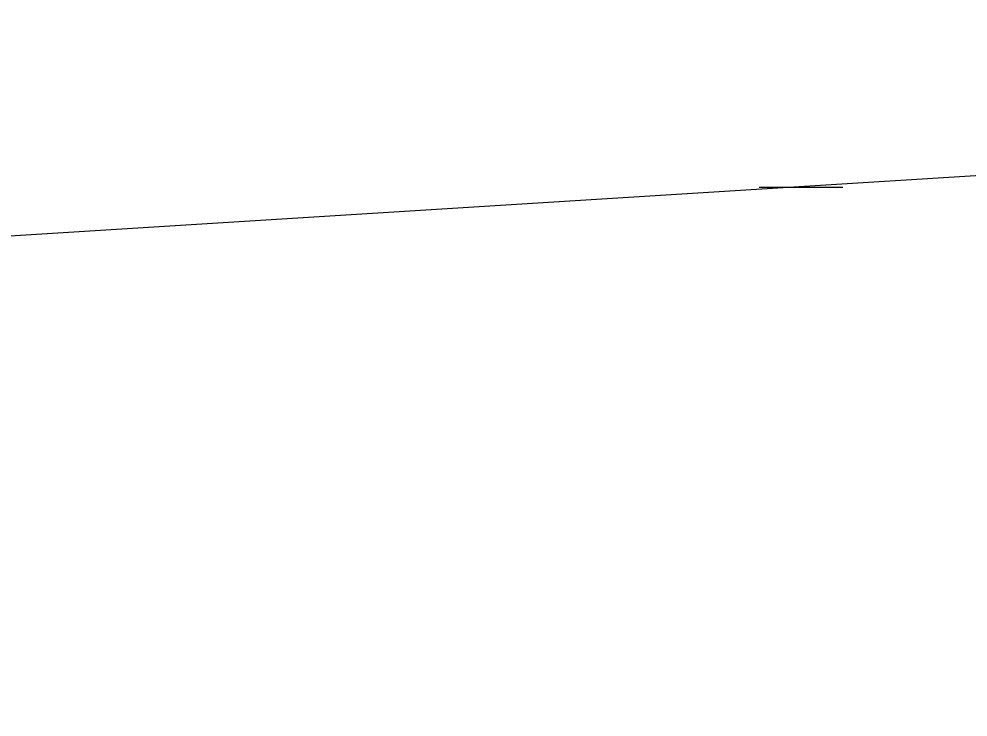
# Model space of a CAD drawing. Extents: x 3271442 to 3309282, y 752266 to 777610.
# Drawn here: x 3302795.15 to 3302809.97, y 775814.84 to 775825.73 of the extents above; entities that cross this region are included whole.
import ezdxf

# ---------------------------------------------------------------- set-up
doc = ezdxf.new("R2010")
doc.units = 0
doc.layers.add('V-ROAD-CNTR', color=7, linetype='Continuous')

msp = doc.modelspace()

# ---------------------------------------------------------------- linework, layer by layer
at = {"layer": 'V-ROAD-CNTR'}
for points in [[(3302849.225, 775825.726), (3302741.285, 775818.982), (3302674.887, 775814.835)], [(3302806.709, 775823.099), (3302806.708, 775823.099), (3302806.707, 775823.099)], [(3302806.711, 775823.099), (3302806.71, 775823.099), (3302806.709, 775823.099)], [(3302806.713, 775823.099), (3302806.712, 775823.099), (3302806.711, 775823.099)], [(3302806.715, 775823.099), (3302806.714, 775823.099), (3302806.713, 775823.099)], [(3302806.717, 775823.099), (3302806.716, 775823.099), (3302806.715, 775823.099)], [(3302806.719, 775823.099), (3302806.718, 775823.099), (3302806.717, 775823.099)], [(3302806.721, 775823.099), (3302806.72, 775823.099), (3302806.719, 775823.099)], [(3302806.723, 775823.099), (3302806.722, 775823.099), (3302806.721, 775823.099)], [(3302806.725, 775823.099), (3302806.724, 775823.099), (3302806.723, 775823.099)], [(3302806.727, 775823.099), (3302806.726, 775823.099), (3302806.725, 775823.099)], [(3302806.729, 775823.099), (3302806.728, 775823.099), (3302806.727, 775823.099)], [(3302806.731, 775823.099), (3302806.73, 775823.099), (3302806.729, 775823.099)], [(3302806.733, 775823.099), (3302806.732, 775823.099), (3302806.731, 775823.099)], [(3302806.735, 775823.099), (3302806.734, 775823.099), (3302806.733, 775823.099)], [(3302806.737, 775823.099), (3302806.736, 775823.099), (3302806.735, 775823.099)], [(3302806.739, 775823.099), (3302806.738, 775823.099), (3302806.737, 775823.099)], [(3302806.741, 775823.099), (3302806.74, 775823.099), (3302806.739, 775823.099)], [(3302806.743, 775823.099), (3302806.742, 775823.099), (3302806.741, 775823.099)], [(3302806.745, 775823.099), (3302806.744, 775823.099), (3302806.743, 775823.099)], [(3302806.747, 775823.099), (3302806.746, 775823.099), (3302806.745, 775823.099)], [(3302806.749, 775823.099), (3302806.748, 775823.099), (3302806.747, 775823.099)], [(3302806.751, 775823.099), (3302806.75, 775823.099), (3302806.749, 775823.099)], [(3302806.753, 775823.099), (3302806.752, 775823.099), (3302806.751, 775823.099)], [(3302806.755, 775823.099), (3302806.754, 775823.099), (3302806.753, 775823.099)], [(3302806.757, 775823.099), (3302806.756, 775823.099), (3302806.755, 775823.099)], [(3302806.759, 775823.099), (3302806.758, 775823.099), (3302806.757, 775823.099)], [(3302806.761, 775823.099), (3302806.76, 775823.099), (3302806.759, 775823.099)], [(3302806.763, 775823.099), (3302806.762, 775823.099), (3302806.761, 775823.099)], [(3302806.765, 775823.099), (3302806.764, 775823.099), (3302806.763, 775823.099)], [(3302806.767, 775823.099), (3302806.766, 775823.099), (3302806.765, 775823.099)], [(3302806.769, 775823.099), (3302806.768, 775823.099), (3302806.767, 775823.099)], [(3302806.771, 775823.099), (3302806.77, 775823.099), (3302806.769, 775823.099)], [(3302806.773, 775823.099), (3302806.772, 775823.099), (3302806.771, 775823.099)], [(3302806.775, 775823.099), (3302806.774, 775823.099), (3302806.773, 775823.099)], [(3302806.777, 775823.099), (3302806.776, 775823.099), (3302806.775, 775823.099)], [(3302806.779, 775823.099), (3302806.778, 775823.099), (3302806.777, 775823.099)], [(3302806.781, 775823.099), (3302806.78, 775823.099), (3302806.779, 775823.099)], [(3302806.783, 775823.099), (3302806.782, 775823.099), (3302806.781, 775823.099)], [(3302806.785, 775823.099), (3302806.784, 775823.099), (3302806.783, 775823.099)], [(3302806.787, 775823.099), (3302806.786, 775823.099), (3302806.785, 775823.099)], [(3302806.789, 775823.099), (3302806.788, 775823.099), (3302806.787, 775823.099)], [(3302806.791, 775823.099), (3302806.79, 775823.099), (3302806.789, 775823.099)], [(3302806.793, 775823.099), (3302806.792, 775823.099), (3302806.791, 775823.099)], [(3302806.795, 775823.099), (3302806.794, 775823.099), (3302806.793, 775823.099)], [(3302806.797, 775823.099), (3302806.796, 775823.099), (3302806.795, 775823.099)], [(3302806.799, 775823.099), (3302806.798, 775823.099), (3302806.797, 775823.099)], [(3302806.801, 775823.099), (3302806.8, 775823.099), (3302806.799, 775823.099)], [(3302806.803, 775823.099), (3302806.802, 775823.099), (3302806.801, 775823.099)], [(3302806.805, 775823.099), (3302806.804, 775823.099), (3302806.803, 775823.099)], [(3302806.807, 775823.099), (3302806.806, 775823.099), (3302806.805, 775823.099)], [(3302806.809, 775823.099), (3302806.808, 775823.099), (3302806.807, 775823.099)], [(3302806.811, 775823.099), (3302806.81, 775823.099), (3302806.809, 775823.099)], [(3302806.813, 775823.099), (3302806.812, 775823.099), (3302806.811, 775823.099)], [(3302806.815, 775823.099), (3302806.814, 775823.099), (3302806.813, 775823.099)], [(3302806.817, 775823.099), (3302806.816, 775823.099), (3302806.815, 775823.099)], [(3302806.819, 775823.099), (3302806.818, 775823.099), (3302806.817, 775823.099)], [(3302806.821, 775823.099), (3302806.82, 775823.099), (3302806.819, 775823.099)], [(3302806.823, 775823.099), (3302806.822, 775823.099), (3302806.821, 775823.099)], [(3302806.825, 775823.099), (3302806.824, 775823.099), (3302806.823, 775823.099)], [(3302806.827, 775823.099), (3302806.826, 775823.099), (3302806.825, 775823.099)], [(3302806.829, 775823.099), (3302806.828, 775823.099), (3302806.827, 775823.099)], [(3302806.831, 775823.099), (3302806.83, 775823.099), (3302806.829, 775823.099)], [(3302806.833, 775823.099), (3302806.832, 775823.099), (3302806.831, 775823.099)], [(3302806.836, 775823.099), (3302806.834, 775823.099), (3302806.833, 775823.099)], [(3302806.839, 775823.099), (3302806.837, 775823.099), (3302806.836, 775823.099)], [(3302806.842, 775823.099), (3302806.84, 775823.099), (3302806.839, 775823.099)], [(3302806.845, 775823.099), (3302806.843, 775823.099), (3302806.842, 775823.099)], [(3302806.848, 775823.099), (3302806.846, 775823.099), (3302806.845, 775823.099)], [(3302806.851, 775823.099), (3302806.849, 775823.099), (3302806.848, 775823.099)], [(3302806.854, 775823.099), (3302806.852, 775823.099), (3302806.851, 775823.099)], [(3302806.857, 775823.099), (3302806.855, 775823.099), (3302806.854, 775823.099)], [(3302806.86, 775823.099), (3302806.858, 775823.099), (3302806.857, 775823.099)], [(3302806.863, 775823.099), (3302806.861, 775823.099), (3302806.86, 775823.099)], [(3302806.866, 775823.099), (3302806.864, 775823.099), (3302806.863, 775823.099)], [(3302806.869, 775823.099), (3302806.867, 775823.099), (3302806.866, 775823.099)], [(3302806.872, 775823.099), (3302806.87, 775823.099), (3302806.869, 775823.099)], [(3302806.875, 775823.099), (3302806.873, 775823.099), (3302806.872, 775823.099)], [(3302806.878, 775823.099), (3302806.876, 775823.099), (3302806.875, 775823.099)], [(3302806.881, 775823.099), (3302806.879, 775823.099), (3302806.878, 775823.099)], [(3302806.884, 775823.099), (3302806.882, 775823.099), (3302806.881, 775823.099)], [(3302806.887, 775823.099), (3302806.885, 775823.099), (3302806.884, 775823.099)], [(3302806.89, 775823.099), (3302806.888, 775823.099), (3302806.887, 775823.099)], [(3302806.893, 775823.099), (3302806.891, 775823.099), (3302806.89, 775823.099)], [(3302806.896, 775823.099), (3302806.894, 775823.099), (3302806.893, 775823.099)], [(3302806.899, 775823.099), (3302806.897, 775823.099), (3302806.896, 775823.099)], [(3302806.902, 775823.099), (3302806.9, 775823.099), (3302806.899, 775823.099)], [(3302806.905, 775823.099), (3302806.903, 775823.099), (3302806.902, 775823.099)], [(3302806.908, 775823.099), (3302806.906, 775823.099), (3302806.905, 775823.099)], [(3302806.911, 775823.099), (3302806.909, 775823.099), (3302806.908, 775823.099)], [(3302806.914, 775823.099), (3302806.912, 775823.099), (3302806.911, 775823.099)], [(3302806.917, 775823.099), (3302806.915, 775823.099), (3302806.914, 775823.099)], [(3302806.92, 775823.099), (3302806.918, 775823.099), (3302806.917, 775823.099)], [(3302806.923, 775823.099), (3302806.921, 775823.099), (3302806.92, 775823.099)], [(3302806.926, 775823.099), (3302806.924, 775823.099), (3302806.923, 775823.099)], [(3302806.929, 775823.099), (3302806.927, 775823.099), (3302806.926, 775823.099)], [(3302806.932, 775823.099), (3302806.93, 775823.099), (3302806.929, 775823.099)], [(3302806.935, 775823.099), (3302806.933, 775823.099), (3302806.932, 775823.099)], [(3302806.938, 775823.099), (3302806.936, 775823.099), (3302806.935, 775823.099)], [(3302806.941, 775823.099), (3302806.939, 775823.099), (3302806.938, 775823.099)], [(3302806.944, 775823.099), (3302806.942, 775823.099), (3302806.941, 775823.099)], [(3302806.947, 775823.099), (3302806.945, 775823.099), (3302806.944, 775823.099)], [(3302806.95, 775823.099), (3302806.948, 775823.099), (3302806.947, 775823.099)], [(3302806.953, 775823.099), (3302806.951, 775823.099), (3302806.95, 775823.099)], [(3302806.956, 775823.099), (3302806.954, 775823.099), (3302806.953, 775823.099)], [(3302806.959, 775823.099), (3302806.957, 775823.099), (3302806.956, 775823.099)], [(3302806.962, 775823.099), (3302806.96, 775823.099), (3302806.959, 775823.099)], [(3302806.965, 775823.099), (3302806.963, 775823.099), (3302806.962, 775823.099)], [(3302806.968, 775823.099), (3302806.966, 775823.099), (3302806.965, 775823.099)], [(3302806.971, 775823.099), (3302806.969, 775823.099), (3302806.968, 775823.099)], [(3302806.974, 775823.099), (3302806.972, 775823.099), (3302806.971, 775823.099)], [(3302806.977, 775823.099), (3302806.975, 775823.099), (3302806.974, 775823.099)], [(3302806.98, 775823.099), (3302806.978, 775823.099), (3302806.977, 775823.099)], [(3302806.983, 775823.099), (3302806.981, 775823.099), (3302806.98, 775823.099)], [(3302806.986, 775823.099), (3302806.984, 775823.099), (3302806.983, 775823.099)], [(3302806.989, 775823.099), (3302806.987, 775823.099), (3302806.986, 775823.099)], [(3302806.992, 775823.099), (3302806.99, 775823.099), (3302806.989, 775823.099)], [(3302806.995, 775823.099), (3302806.993, 775823.099), (3302806.992, 775823.099)], [(3302806.998, 775823.099), (3302806.996, 775823.099), (3302806.995, 775823.099)], [(3302807.001, 775823.099), (3302806.999, 775823.099), (3302806.998, 775823.099)], [(3302807.004, 775823.099), (3302807.002, 775823.099), (3302807.001, 775823.099)], [(3302807.007, 775823.099), (3302807.005, 775823.099), (3302807.004, 775823.099)], [(3302807.01, 775823.099), (3302807.008, 775823.099), (3302807.007, 775823.099)], [(3302807.013, 775823.099), (3302807.011, 775823.099), (3302807.01, 775823.099)], [(3302807.016, 775823.099), (3302807.014, 775823.099), (3302807.013, 775823.099)], [(3302807.019, 775823.099), (3302807.017, 775823.099), (3302807.016, 775823.099)], [(3302807.022, 775823.099), (3302807.02, 775823.099), (3302807.019, 775823.099)], [(3302807.025, 775823.099), (3302807.023, 775823.099), (3302807.022, 775823.099)], [(3302807.028, 775823.099), (3302807.026, 775823.099), (3302807.025, 775823.099)], [(3302807.031, 775823.099), (3302807.029, 775823.099), (3302807.028, 775823.099)], [(3302807.034, 775823.099), (3302807.032, 775823.099), (3302807.031, 775823.099)], [(3302807.037, 775823.099), (3302807.035, 775823.099), (3302807.034, 775823.099)], [(3302807.04, 775823.099), (3302807.038, 775823.099), (3302807.037, 775823.099)], [(3302807.043, 775823.099), (3302807.041, 775823.099), (3302807.04, 775823.099)], [(3302807.046, 775823.099), (3302807.044, 775823.099), (3302807.043, 775823.099)], [(3302807.049, 775823.099), (3302807.047, 775823.099), (3302807.046, 775823.099)], [(3302807.052, 775823.099), (3302807.05, 775823.099), (3302807.049, 775823.099)], [(3302807.056, 775823.099), (3302807.054, 775823.099), (3302807.052, 775823.099)], [(3302807.06, 775823.099), (3302807.058, 775823.099), (3302807.056, 775823.099)], [(3302807.064, 775823.099), (3302807.062, 775823.099), (3302807.06, 775823.099)], [(3302807.068, 775823.099), (3302807.066, 775823.099), (3302807.064, 775823.099)], [(3302807.072, 775823.099), (3302807.07, 775823.099), (3302807.068, 775823.099)], [(3302807.076, 775823.099), (3302807.074, 775823.099), (3302807.072, 775823.099)], [(3302807.08, 775823.099), (3302807.078, 775823.099), (3302807.076, 775823.099)], [(3302807.084, 775823.099), (3302807.082, 775823.099), (3302807.08, 775823.099)], [(3302807.088, 775823.099), (3302807.086, 775823.099), (3302807.084, 775823.099)], [(3302807.092, 775823.099), (3302807.09, 775823.099), (3302807.088, 775823.099)], [(3302807.096, 775823.099), (3302807.094, 775823.099), (3302807.092, 775823.099)], [(3302807.1, 775823.099), (3302807.098, 775823.099), (3302807.096, 775823.099)], [(3302807.104, 775823.099), (3302807.102, 775823.099), (3302807.1, 775823.099)], [(3302807.108, 775823.099), (3302807.106, 775823.099), (3302807.104, 775823.099)], [(3302807.112, 775823.099), (3302807.11, 775823.099), (3302807.108, 775823.099)], [(3302807.116, 775823.099), (3302807.114, 775823.099), (3302807.112, 775823.099)], [(3302807.12, 775823.099), (3302807.118, 775823.099), (3302807.116, 775823.099)], [(3302807.124, 775823.099), (3302807.122, 775823.099), (3302807.12, 775823.099)], [(3302807.128, 775823.099), (3302807.126, 775823.099), (3302807.124, 775823.099)], [(3302807.132, 775823.099), (3302807.13, 775823.099), (3302807.128, 775823.099)], [(3302807.136, 775823.099), (3302807.134, 775823.099), (3302807.132, 775823.099)], [(3302807.14, 775823.099), (3302807.138, 775823.099), (3302807.136, 775823.099)], [(3302807.144, 775823.099), (3302807.142, 775823.099), (3302807.14, 775823.099)], [(3302807.148, 775823.099), (3302807.146, 775823.099), (3302807.144, 775823.099)], [(3302807.152, 775823.099), (3302807.15, 775823.099), (3302807.148, 775823.099)], [(3302807.156, 775823.099), (3302807.154, 775823.099), (3302807.152, 775823.099)], [(3302807.16, 775823.099), (3302807.158, 775823.099), (3302807.156, 775823.099)], [(3302807.164, 775823.099), (3302807.162, 775823.099), (3302807.16, 775823.099)], [(3302807.168, 775823.099), (3302807.166, 775823.099), (3302807.164, 775823.099)], [(3302807.172, 775823.099), (3302807.17, 775823.099), (3302807.168, 775823.099)], [(3302807.176, 775823.099), (3302807.174, 775823.099), (3302807.172, 775823.099)], [(3302807.18, 775823.099), (3302807.178, 775823.099), (3302807.176, 775823.099)], [(3302807.184, 775823.099), (3302807.182, 775823.099), (3302807.18, 775823.099)], [(3302807.188, 775823.099), (3302807.186, 775823.099), (3302807.184, 775823.099)], [(3302807.192, 775823.099), (3302807.19, 775823.099), (3302807.188, 775823.099)], [(3302807.196, 775823.099), (3302807.194, 775823.099), (3302807.192, 775823.099)], [(3302807.2, 775823.099), (3302807.198, 775823.099), (3302807.196, 775823.099)], [(3302807.204, 775823.099), (3302807.202, 775823.099), (3302807.2, 775823.099)], [(3302807.208, 775823.099), (3302807.206, 775823.099), (3302807.204, 775823.099)], [(3302807.212, 775823.099), (3302807.21, 775823.099), (3302807.208, 775823.099)], [(3302807.216, 775823.099), (3302807.214, 775823.099), (3302807.212, 775823.099)], [(3302807.22, 775823.099), (3302807.218, 775823.099), (3302807.216, 775823.099)], [(3302807.224, 775823.099), (3302807.222, 775823.099), (3302807.22, 775823.099)], [(3302807.228, 775823.099), (3302807.226, 775823.099), (3302807.224, 775823.099)], [(3302807.232, 775823.099), (3302807.23, 775823.099), (3302807.228, 775823.099)], [(3302807.236, 775823.099), (3302807.234, 775823.099), (3302807.232, 775823.099)], [(3302807.24, 775823.099), (3302807.238, 775823.099), (3302807.236, 775823.099)], [(3302807.244, 775823.099), (3302807.242, 775823.099), (3302807.24, 775823.099)], [(3302807.248, 775823.099), (3302807.246, 775823.099), (3302807.244, 775823.099)], [(3302807.252, 775823.099), (3302807.25, 775823.099), (3302807.248, 775823.099)], [(3302807.256, 775823.099), (3302807.254, 775823.099), (3302807.252, 775823.099)], [(3302807.26, 775823.099), (3302807.258, 775823.099), (3302807.256, 775823.099)], [(3302807.264, 775823.099), (3302807.262, 775823.099), (3302807.26, 775823.099)], [(3302807.268, 775823.099), (3302807.266, 775823.099), (3302807.264, 775823.099)], [(3302807.272, 775823.099), (3302807.27, 775823.099), (3302807.268, 775823.099)], [(3302807.277, 775823.099), (3302807.274, 775823.099), (3302807.272, 775823.099)], [(3302807.282, 775823.099), (3302807.279, 775823.099), (3302807.277, 775823.099)], [(3302807.287, 775823.099), (3302807.284, 775823.099), (3302807.282, 775823.099)], [(3302807.292, 775823.099), (3302807.289, 775823.099), (3302807.287, 775823.099)], [(3302807.297, 775823.099), (3302807.294, 775823.099), (3302807.292, 775823.099)], [(3302807.302, 775823.099), (3302807.299, 775823.099), (3302807.297, 775823.099)], [(3302807.307, 775823.099), (3302807.304, 775823.099), (3302807.302, 775823.099)], [(3302807.312, 775823.099), (3302807.309, 775823.099), (3302807.307, 775823.099)], [(3302807.317, 775823.099), (3302807.314, 775823.099), (3302807.312, 775823.099)], [(3302807.322, 775823.099), (3302807.319, 775823.099), (3302807.317, 775823.099)], [(3302807.327, 775823.099), (3302807.324, 775823.099), (3302807.322, 775823.099)], [(3302807.332, 775823.099), (3302807.329, 775823.099), (3302807.327, 775823.099)], [(3302807.337, 775823.099), (3302807.334, 775823.099), (3302807.332, 775823.099)], [(3302807.342, 775823.099), (3302807.339, 775823.099), (3302807.337, 775823.099)], [(3302807.347, 775823.099), (3302807.344, 775823.099), (3302807.342, 775823.099)], [(3302807.352, 775823.099), (3302807.349, 775823.099), (3302807.347, 775823.099)], [(3302807.357, 775823.099), (3302807.354, 775823.099), (3302807.352, 775823.099)], [(3302807.362, 775823.099), (3302807.359, 775823.099), (3302807.357, 775823.099)], [(3302807.367, 775823.099), (3302807.364, 775823.099), (3302807.362, 775823.099)], [(3302807.372, 775823.099), (3302807.369, 775823.099), (3302807.367, 775823.099)], [(3302807.377, 775823.099), (3302807.374, 775823.099), (3302807.372, 775823.099)], [(3302807.382, 775823.099), (3302807.379, 775823.099), (3302807.377, 775823.099)], [(3302807.387, 775823.099), (3302807.384, 775823.099), (3302807.382, 775823.099)], [(3302807.392, 775823.099), (3302807.389, 775823.099), (3302807.387, 775823.099)], [(3302807.397, 775823.099), (3302807.394, 775823.099), (3302807.392, 775823.099)], [(3302807.402, 775823.099), (3302807.399, 775823.099), (3302807.397, 775823.099)], [(3302807.407, 775823.099), (3302807.404, 775823.099), (3302807.402, 775823.099)], [(3302807.412, 775823.099), (3302807.409, 775823.099), (3302807.407, 775823.099)], [(3302807.417, 775823.099), (3302807.414, 775823.099), (3302807.412, 775823.099)], [(3302807.422, 775823.099), (3302807.419, 775823.099), (3302807.417, 775823.099)], [(3302807.427, 775823.099), (3302807.424, 775823.099), (3302807.422, 775823.099)], [(3302807.432, 775823.099), (3302807.429, 775823.099), (3302807.427, 775823.099)], [(3302807.437, 775823.099), (3302807.434, 775823.099), (3302807.432, 775823.099)], [(3302807.442, 775823.099), (3302807.439, 775823.099), (3302807.437, 775823.099)], [(3302807.447, 775823.099), (3302807.444, 775823.099), (3302807.442, 775823.099)], [(3302807.452, 775823.099), (3302807.449, 775823.099), (3302807.447, 775823.099)], [(3302807.457, 775823.099), (3302807.454, 775823.099), (3302807.452, 775823.099)], [(3302807.462, 775823.099), (3302807.459, 775823.099), (3302807.457, 775823.099)], [(3302807.467, 775823.099), (3302807.464, 775823.099), (3302807.462, 775823.099)], [(3302807.472, 775823.099), (3302807.469, 775823.099), (3302807.467, 775823.099)], [(3302807.477, 775823.099), (3302807.474, 775823.099), (3302807.472, 775823.099)], [(3302807.482, 775823.099), (3302807.479, 775823.099), (3302807.477, 775823.099)], [(3302807.487, 775823.099), (3302807.484, 775823.099), (3302807.482, 775823.099)], [(3302807.492, 775823.099), (3302807.489, 775823.099), (3302807.487, 775823.099)], [(3302807.498, 775823.099), (3302807.495, 775823.099), (3302807.492, 775823.099)], [(3302807.504, 775823.099), (3302807.501, 775823.099), (3302807.498, 775823.099)], [(3302807.51, 775823.099), (3302807.507, 775823.099), (3302807.504, 775823.099)], [(3302807.516, 775823.099), (3302807.513, 775823.099), (3302807.51, 775823.099)], [(3302807.522, 775823.099), (3302807.519, 775823.099), (3302807.516, 775823.099)], [(3302807.528, 775823.099), (3302807.525, 775823.099), (3302807.522, 775823.099)], [(3302807.534, 775823.099), (3302807.531, 775823.099), (3302807.528, 775823.099)], [(3302807.54, 775823.099), (3302807.537, 775823.099), (3302807.534, 775823.099)], [(3302807.546, 775823.099), (3302807.543, 775823.099), (3302807.54, 775823.099)], [(3302807.552, 775823.099), (3302807.549, 775823.099), (3302807.546, 775823.099)], [(3302807.558, 775823.099), (3302807.555, 775823.099), (3302807.552, 775823.099)], [(3302807.564, 775823.099), (3302807.561, 775823.099), (3302807.558, 775823.099)], [(3302807.57, 775823.099), (3302807.567, 775823.099), (3302807.564, 775823.099)], [(3302807.576, 775823.099), (3302807.573, 775823.099), (3302807.57, 775823.099)], [(3302807.582, 775823.099), (3302807.579, 775823.099), (3302807.576, 775823.099)], [(3302807.588, 775823.099), (3302807.585, 775823.099), (3302807.582, 775823.099)], [(3302807.594, 775823.099), (3302807.591, 775823.099), (3302807.588, 775823.099)], [(3302807.6, 775823.099), (3302807.597, 775823.099), (3302807.594, 775823.099)], [(3302807.606, 775823.099), (3302807.603, 775823.099), (3302807.6, 775823.099)], [(3302807.612, 775823.099), (3302807.609, 775823.099), (3302807.606, 775823.099)], [(3302807.618, 775823.099), (3302807.615, 775823.099), (3302807.612, 775823.099)], [(3302807.624, 775823.099), (3302807.621, 775823.099), (3302807.618, 775823.099)], [(3302807.63, 775823.099), (3302807.627, 775823.099), (3302807.624, 775823.099)], [(3302807.636, 775823.099), (3302807.633, 775823.099), (3302807.63, 775823.099)], [(3302807.642, 775823.099), (3302807.639, 775823.099), (3302807.636, 775823.099)], [(3302807.648, 775823.099), (3302807.645, 775823.099), (3302807.642, 775823.099)], [(3302807.654, 775823.099), (3302807.651, 775823.099), (3302807.648, 775823.099)], [(3302807.66, 775823.099), (3302807.657, 775823.099), (3302807.654, 775823.099)], [(3302807.666, 775823.099), (3302807.663, 775823.099), (3302807.66, 775823.099)], [(3302807.672, 775823.099), (3302807.669, 775823.099), (3302807.666, 775823.099)], [(3302807.678, 775823.099), (3302807.675, 775823.099), (3302807.672, 775823.099)], [(3302807.684, 775823.099), (3302807.681, 775823.099), (3302807.678, 775823.099)], [(3302807.69, 775823.099), (3302807.687, 775823.099), (3302807.684, 775823.099)], [(3302807.696, 775823.099), (3302807.693, 775823.099), (3302807.69, 775823.099)], [(3302807.702, 775823.099), (3302807.699, 775823.099), (3302807.696, 775823.099)], [(3302807.708, 775823.099), (3302807.705, 775823.099), (3302807.702, 775823.099)], [(3302807.714, 775823.099), (3302807.711, 775823.099), (3302807.708, 775823.099)], [(3302807.721, 775823.099), (3302807.717, 775823.099), (3302807.714, 775823.099)], [(3302807.728, 775823.099), (3302807.724, 775823.099), (3302807.721, 775823.099)], [(3302807.735, 775823.099), (3302807.731, 775823.099), (3302807.728, 775823.099)], [(3302807.742, 775823.099), (3302807.738, 775823.099), (3302807.735, 775823.099)], [(3302807.749, 775823.099), (3302807.745, 775823.099), (3302807.742, 775823.099)], [(3302807.756, 775823.099), (3302807.752, 775823.099), (3302807.749, 775823.099)], [(3302807.763, 775823.099), (3302807.759, 775823.099), (3302807.756, 775823.099)], [(3302807.77, 775823.099), (3302807.766, 775823.099), (3302807.763, 775823.099)], [(3302807.777, 775823.099), (3302807.773, 775823.099), (3302807.77, 775823.099)], [(3302807.784, 775823.099), (3302807.78, 775823.099), (3302807.777, 775823.099)], [(3302807.791, 775823.099), (3302807.787, 775823.099), (3302807.784, 775823.099)], [(3302807.798, 775823.099), (3302807.794, 775823.099), (3302807.791, 775823.099)], [(3302807.805, 775823.099), (3302807.801, 775823.099), (3302807.798, 775823.099)], [(3302807.812, 775823.099), (3302807.808, 775823.099), (3302807.805, 775823.099)], [(3302807.819, 775823.099), (3302807.815, 775823.099), (3302807.812, 775823.099)], [(3302807.826, 775823.099), (3302807.822, 775823.099), (3302807.819, 775823.099)], [(3302807.833, 775823.099), (3302807.829, 775823.099), (3302807.826, 775823.099)], [(3302807.84, 775823.099), (3302807.836, 775823.099), (3302807.833, 775823.099)], [(3302807.847, 775823.099), (3302807.843, 775823.099), (3302807.84, 775823.099)], [(3302807.854, 775823.099), (3302807.85, 775823.099), (3302807.847, 775823.099)], [(3302807.861, 775823.099), (3302807.857, 775823.099), (3302807.854, 775823.099)], [(3302807.868, 775823.099), (3302807.864, 775823.099), (3302807.861, 775823.099)], [(3302807.875, 775823.099), (3302807.871, 775823.099), (3302807.868, 775823.099)], [(3302807.882, 775823.099), (3302807.878, 775823.099), (3302807.875, 775823.099)], [(3302807.889, 775823.099), (3302807.885, 775823.099), (3302807.882, 775823.099)], [(3302807.896, 775823.099), (3302807.892, 775823.099), (3302807.889, 775823.099)], [(3302807.903, 775823.099), (3302807.899, 775823.099), (3302807.896, 775823.099)], [(3302807.91, 775823.099), (3302807.906, 775823.099), (3302807.903, 775823.099)], [(3302807.917, 775823.099), (3302807.913, 775823.099), (3302807.91, 775823.099)], [(3302807.924, 775823.099), (3302807.92, 775823.099), (3302807.917, 775823.099)], [(3302807.931, 775823.099), (3302807.927, 775823.099), (3302807.924, 775823.099)], [(3302807.938, 775823.099), (3302807.934, 775823.099), (3302807.931, 775823.099)], [(3302807.945, 775823.099), (3302807.941, 775823.099), (3302807.938, 775823.099)], [(3302807.953, 775823.099), (3302807.949, 775823.099), (3302807.945, 775823.099)], [(3302807.961, 775823.099), (3302807.957, 775823.099), (3302807.953, 775823.099)], [(3302807.969, 775823.099), (3302807.965, 775823.099), (3302807.961, 775823.099)], [(3302807.977, 775823.099), (3302807.973, 775823.099), (3302807.969, 775823.099)], [(3302807.985, 775823.099), (3302807.981, 775823.099), (3302807.977, 775823.099)], [(3302807.993, 775823.099), (3302807.989, 775823.099), (3302807.985, 775823.099)], [(3302808.001, 775823.099), (3302807.997, 775823.099), (3302807.993, 775823.099)], [(3302808.009, 775823.099), (3302808.005, 775823.099), (3302808.001, 775823.099)], [(3302808.013, 775823.099), (3302808.011, 775823.099), (3302808.009, 775823.099)]]:
    msp.add_lwpolyline(points, dxfattribs=at)

doc.saveas('drawing.dxf')
